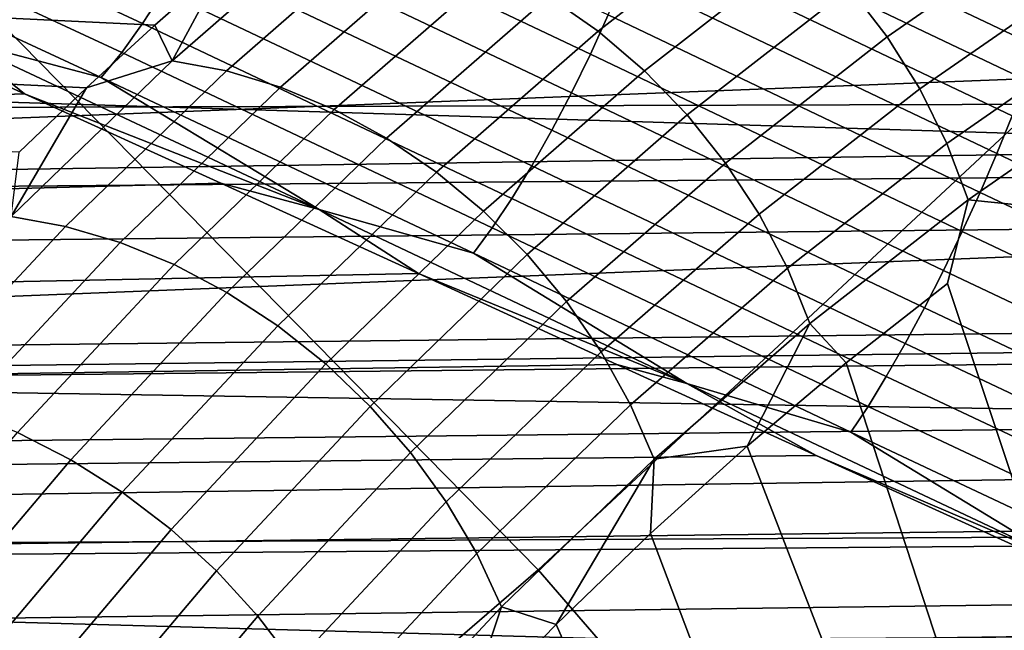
# Model space of a CAD drawing. Header units: metres. Extents: x -240 to 45, y -77 to 27.
# Tile 518 of 656: x -172.721 to -171.765, y 4.733 to 5.326. Entities that reach past the tile are written whole.
import ezdxf

# ---------------------------------------------------------------- set-up
doc = ezdxf.new("R2010")
doc.units = ezdxf.units.M
doc.layers.add('solid_102011X2', color=7, linetype='CONTINUOUS')

msp = doc.modelspace()

# ---------------------------------------------------------------- linework, layer by layer
at = {"layer": 'solid_102011X2'}
for points in [[(-172.217361, 4.791349, 311.614197), (-172.809128, 5.394247, 311.157349), (-172.371552, 5.93741, 312.109619), (-171.631607, 5.33765, 312.716064)], [(-170.856995, 5.679673, 350.124329), (-172.721893, 5.743034, 348.808289), (-172.85762, 5.249444, 348.975159), (-170.988953, 5.191526, 350.291138)], [(-171.748627, 5.340479, 298.203644), (-171.883789, 5.587148, 298.356079), (-171.5439, 5.430633, 298.415527), (-171.55899, 5.250828, 298.231873)], [(-172.601318, 5.321897, 297.983612), (-172.954422, 5.48625, 297.861725), (-172.933273, 5.517476, 297.843475), (-172.580933, 5.353372, 297.964935)], [(-172.166687, 5.29217, 298.038116), (-172.523224, 5.461463, 297.940796), (-172.506393, 5.499706, 297.943939), (-172.149506, 5.330274, 298.041016)], [(-172.621613, 5.293766, 298.007111), (-172.9758, 5.458475, 297.884674), (-172.954422, 5.48625, 297.861725), (-172.601318, 5.321897, 297.983612)], [(-171.999649, 5.439057, 288.296265), (-172.159149, 5.31449, 288.033264), (-172.207001, 5.348056, 288.045471), (-172.046814, 5.473159, 288.309631)], [(-171.74437, 5.267209, 298.155121), (-172.107849, 5.440303, 298.082886), (-172.098175, 5.473165, 298.106995), (-171.733246, 5.29966, 298.179169)], [(-171.733246, 5.29966, 298.179169), (-172.098175, 5.473165, 298.106995), (-171.937241, 5.429988, 298.168823), (-171.748627, 5.340479, 298.203644)], [(-171.719604, 5.419504, 288.543732), (-171.878708, 5.308934, 288.281128), (-171.914993, 5.356355, 288.281921), (-171.754929, 5.467587, 288.546112)], [(-172.641449, 5.269527, 298.034943), (-172.996948, 5.43469, 297.911926), (-172.9758, 5.458475, 297.884674), (-172.621613, 5.293766, 298.007111)], [(-172.184998, 5.254583, 298.040955), (-172.541504, 5.423842, 297.943329), (-172.523224, 5.461463, 297.940796), (-172.166687, 5.29217, 298.038116)], [(-171.95549, 5.399937, 288.286987), (-172.114197, 5.275986, 288.025269), (-172.159149, 5.31449, 288.033264), (-171.999649, 5.439057, 288.296265)], [(-171.757477, 5.232305, 298.136017), (-172.119797, 5.405071, 298.063599), (-172.107849, 5.440303, 298.082886), (-171.74437, 5.267209, 298.155121)], [(-174.985886, 5.432434, 297.051422), (-174.79567, 5.305471, 297.36795), (-171.520782, 5.356472, 295.234833), (-171.629272, 5.427042, 295.05426)], [(-172.781464, 5.306229, 298.027374), (-172.996948, 5.43469, 297.911926), (-172.641449, 5.269527, 298.034943)], [(-172.413467, 5.424552, 288.132416), (-172.572678, 5.285756, 287.870087), (-172.522186, 5.379484, 288.067139)], [(-172.361053, 5.414728, 288.10553), (-172.520065, 5.276102, 287.843536), (-172.572678, 5.285756, 287.870087), (-172.413467, 5.424552, 288.132416)], [(-172.204041, 5.218248, 298.049438), (-172.560867, 5.387576, 297.951416), (-172.541504, 5.423842, 297.943329), (-172.184998, 5.254583, 298.040955)], [(-171.689072, 5.368212, 288.545532), (-171.847168, 5.25835, 288.284607), (-171.878708, 5.308934, 288.281128), (-171.719604, 5.419504, 288.543732)], [(-172.30867, 5.398535, 288.081879), (-172.467361, 5.260195, 287.820404), (-172.520065, 5.276102, 287.843536), (-172.361053, 5.414728, 288.10553)], [(-171.772293, 5.195631, 298.122192), (-172.133774, 5.368154, 298.049561), (-172.119797, 5.405071, 298.063599), (-171.757477, 5.232305, 298.136017)], [(-171.914993, 5.356355, 288.281921), (-172.072815, 5.233092, 288.021667), (-172.114197, 5.275986, 288.025269), (-171.95549, 5.399937, 288.286987)], [(-172.865036, 4.232336, 310.446808), (-173.380569, 4.842184, 310.046204), (-172.809128, 5.394247, 311.157349), (-172.217361, 4.791349, 311.614197)], [(-172.25708, 5.376205, 288.061768), (-172.415314, 5.238263, 287.801025), (-172.467361, 5.260195, 287.820404), (-172.30867, 5.398535, 288.081879)], [(-172.22348, 5.183874, 298.063446), (-172.580933, 5.353372, 297.964935), (-172.560867, 5.387576, 297.951416), (-172.204041, 5.218248, 298.049438)], [(-172.522186, 5.379484, 288.067139), (-172.589478, 5.320348, 287.956207), (-173.242279, 5.351884, 288.428314)], [(-172.572678, 5.285756, 287.870087), (-172.589478, 5.320348, 287.956207), (-172.522186, 5.379484, 288.067139)], [(-172.207001, 5.348056, 288.045471), (-172.364639, 5.210618, 287.785706), (-172.415314, 5.238263, 287.801025), (-172.25708, 5.376205, 288.061768)], [(-171.788544, 5.1579, 298.113953), (-172.149506, 5.330274, 298.041016), (-172.133774, 5.368154, 298.049561), (-171.772293, 5.195631, 298.122192)], [(-171.663788, 5.314443, 288.551514), (-171.820816, 5.205325, 288.292328), (-171.847168, 5.25835, 288.284607), (-171.689072, 5.368212, 288.545532)], [(-171.043152, 5.355654, 299.083252), (-178.139252, 5.329337, 303.382263), (-178.044891, 5.224812, 303.46225), (-170.820923, 5.246134, 299.094177)], [(-174.79567, 5.305471, 297.36795), (-174.788452, 5.300267, 297.379974), (-171.520782, 5.356472, 295.234833)], [(-174.603348, 5.156924, 297.688049), (-171.414337, 5.28115, 295.411987), (-171.520782, 5.356472, 295.234833), (-174.788452, 5.300267, 297.379974)], [(-172.655762, 5.259448, 287.846954), (-173.309814, 5.290818, 288.315918), (-173.242279, 5.351884, 288.428314), (-172.589478, 5.320348, 287.956207)], [(-172.242935, 5.152131, 298.082672), (-172.601318, 5.321897, 297.983612), (-172.580933, 5.353372, 297.964935), (-172.22348, 5.183874, 298.063446)], [(-171.878708, 5.308934, 288.281128), (-172.035583, 5.186421, 288.02243), (-172.072815, 5.233092, 288.021667), (-171.914993, 5.356355, 288.281921)], [(-172.159149, 5.31449, 288.033264), (-172.316101, 5.177655, 287.774628), (-172.364639, 5.210618, 287.785706), (-172.207001, 5.348056, 288.045471)], [(-171.695358, 4.187817, 312.014191), (-172.217361, 4.791349, 311.614197), (-171.631607, 5.33765, 312.716064), (-171.040375, 4.741278, 313.161346)], [(-171.805908, 5.119851, 298.11145), (-172.166687, 5.29217, 298.038116), (-172.149506, 5.330274, 298.041016), (-171.788544, 5.1579, 298.113953)], [(-172.572678, 5.285756, 287.870087), (-172.655762, 5.259448, 287.846954), (-172.589478, 5.320348, 287.956207)], [(-172.262009, 5.123637, 298.10675), (-172.621613, 5.293766, 298.007111), (-172.601318, 5.321897, 297.983612), (-172.242935, 5.152131, 298.082672)], [(-172.114197, 5.275986, 288.025269), (-172.27037, 5.139843, 287.767975), (-172.316101, 5.177655, 287.774628), (-172.159149, 5.31449, 288.033264)], [(-171.644119, 5.258965, 288.561523), (-171.800034, 5.150614, 288.304199), (-171.820816, 5.205325, 288.292328), (-171.663788, 5.314443, 288.551514)], [(-174.693451, 5.187019, 299.403717), (-174.757111, 5.261386, 299.29776), (-172.845581, 5.312554, 298.046448), (-172.715912, 5.253742, 298.086365)], [(-172.781464, 5.306229, 298.027374), (-172.715912, 5.253742, 298.086365), (-172.845581, 5.312554, 298.046448)], [(-172.429977, 5.141182, 298.133545), (-172.715912, 5.253742, 298.086365), (-172.781464, 5.306229, 298.027374)], [(-172.429977, 5.141182, 298.133545), (-172.781464, 5.306229, 298.027374), (-172.641449, 5.269527, 298.034943)], [(-171.847168, 5.25835, 288.284607), (-172.003006, 5.136638, 288.027618), (-172.035583, 5.186421, 288.02243), (-171.878708, 5.308934, 288.281128)], [(-172.721024, 5.196825, 287.739441), (-173.376266, 5.227955, 288.205292), (-173.309814, 5.290818, 288.315918), (-172.655762, 5.259448, 287.846954)], [(-172.572678, 5.285756, 287.870087), (-172.729034, 5.134371, 287.612671), (-172.655762, 5.259448, 287.846954)], [(-172.520065, 5.276102, 287.843536), (-172.676224, 5.124907, 287.586426), (-172.729034, 5.134371, 287.612671), (-172.572678, 5.285756, 287.870087)], [(-172.280334, 5.09895, 298.135223), (-172.641449, 5.269527, 298.034943), (-172.621613, 5.293766, 298.007111), (-172.262009, 5.123637, 298.10675)], [(-171.824051, 5.082223, 298.114716), (-172.184998, 5.254583, 298.040955), (-172.166687, 5.29217, 298.038116), (-171.805908, 5.119851, 298.11145)], [(-174.598129, 5.152592, 297.696747), (-171.310013, 5.201239, 295.585571), (-171.414337, 5.28115, 295.411987), (-174.603348, 5.156924, 297.688049)], [(-172.467361, 5.260195, 287.820404), (-172.623199, 5.109321, 287.563843), (-172.676224, 5.124907, 287.586426), (-172.520065, 5.276102, 287.843536)], [(-172.072815, 5.233092, 288.021667), (-172.228104, 5.097722, 287.765808), (-172.27037, 5.139843, 287.767975), (-172.114197, 5.275986, 288.025269)], [(-172.429977, 5.141182, 298.133545), (-172.641449, 5.269527, 298.034943), (-172.280334, 5.09895, 298.135223)], [(-172.729034, 5.134371, 287.612671), (-172.721024, 5.196825, 287.739441), (-172.655762, 5.259448, 287.846954)], [(-172.415314, 5.238263, 287.801025), (-172.570679, 5.087834, 287.545227), (-172.623199, 5.109321, 287.563843), (-172.467361, 5.260195, 287.820404)], [(-171.820816, 5.205325, 288.292328), (-171.975586, 5.084453, 288.037109), (-172.003006, 5.136638, 288.027618), (-171.847168, 5.25835, 288.284607)], [(-171.644119, 5.258965, 288.561523), (-171.720169, 5.142469, 288.427185), (-171.800034, 5.150614, 288.304199)], [(-174.631027, 5.111193, 299.507599), (-174.693451, 5.187019, 299.403717), (-172.715912, 5.253742, 298.086365), (-172.52536, 5.166877, 298.13913)], [(-170.988953, 5.191526, 350.291138), (-172.85762, 5.249444, 348.975159), (-172.981064, 4.747768, 349.126923), (-171.108978, 4.695385, 350.442841)], [(-172.429977, 5.141182, 298.133545), (-172.52536, 5.166877, 298.13913), (-172.715912, 5.253742, 298.086365)], [(-171.842606, 5.045753, 298.123718), (-172.204041, 5.218248, 298.049438), (-172.184998, 5.254583, 298.040955), (-171.824051, 5.082223, 298.114716)], [(-170.820923, 5.246134, 299.094177), (-178.044891, 5.224812, 303.46225), (-177.952194, 5.118827, 303.540039), (-170.68985, 5.181532, 299.098022)], [(-172.364639, 5.210618, 287.785706), (-172.51944, 5.060752, 287.530853), (-172.570679, 5.087834, 287.545227), (-172.415314, 5.238263, 287.801025)], [(-172.035583, 5.186421, 288.02243), (-172.189896, 5.051893, 287.768188), (-172.228104, 5.097722, 287.765808), (-172.072815, 5.233092, 288.021667)], [(-171.407288, 5.022802, 298.170288), (-171.772293, 5.195631, 298.122192), (-171.757477, 5.232305, 298.136017), (-171.3918, 5.059329, 298.183746)], [(-171.861221, 5.01115, 298.138275), (-172.22348, 5.183874, 298.063446), (-172.204041, 5.218248, 298.049438), (-171.842606, 5.045753, 298.123718)], [(-172.316101, 5.177655, 287.774628), (-172.4702, 5.028462, 287.520935), (-172.51944, 5.060752, 287.530853), (-172.364639, 5.210618, 287.785706)], [(-174.415344, 4.990384, 298.000916), (-171.207962, 5.116936, 295.755432), (-171.310013, 5.201239, 295.585571), (-174.598129, 5.152592, 297.696747)], [(-171.800034, 5.150614, 288.304199), (-171.95369, 5.030611, 288.050812), (-171.975586, 5.084453, 288.037109), (-171.820816, 5.205325, 288.292328)], [(-171.423859, 4.985127, 298.162415), (-171.788544, 5.1579, 298.113953), (-171.772293, 5.195631, 298.122192), (-171.407288, 5.022802, 298.170288)], [(-170.68985, 5.181532, 299.098022), (-177.952194, 5.118827, 303.540039), (-177.899643, 5.057237, 303.583771), (-170.593628, 5.134109, 299.099609)], [(-171.879532, 4.979091, 298.158081), (-172.242935, 5.152131, 298.082672), (-172.22348, 5.183874, 298.063446), (-171.861221, 5.01115, 298.138275)], [(-172.003006, 5.136638, 288.027618), (-172.156296, 5.00301, 287.775055), (-172.189896, 5.051893, 287.768188), (-172.035583, 5.186421, 288.02243)], [(-172.27037, 5.139843, 287.767975), (-172.42366, 4.991425, 287.515594), (-172.4702, 5.028462, 287.520935), (-172.316101, 5.177655, 287.774628)], [(-174.569839, 5.033885, 299.609436), (-174.631027, 5.111193, 299.507599), (-172.52536, 5.166877, 298.13913), (-172.333649, 5.079134, 298.185303)], [(-172.429977, 5.141182, 298.133545), (-172.333649, 5.079134, 298.185303), (-172.52536, 5.166877, 298.13913)], [(-171.897186, 4.950199, 298.18277), (-172.262009, 5.123637, 298.10675), (-172.242935, 5.152131, 298.082672), (-171.879532, 4.979091, 298.158081)], [(-171.441193, 4.947038, 298.16037), (-171.805908, 5.119851, 298.11145), (-171.788544, 5.1579, 298.113953), (-171.423859, 4.985127, 298.162415)], [(-171.95369, 5.030611, 288.050812), (-171.800034, 5.150614, 288.304199), (-171.820297, 5.069483, 288.261993), (-171.918442, 4.992431, 288.100159)], [(-171.800034, 5.150614, 288.304199), (-171.720169, 5.142469, 288.427185), (-171.138474, 3.023727, 289.322357), (-171.820297, 5.069483, 288.261993)], [(-170.593628, 5.134109, 299.099609), (-177.899643, 5.057237, 303.583771), (-177.790649, 4.92571, 303.673676), (-170.361847, 5.019801, 299.099548)], [(-172.676224, 5.124907, 287.586426), (-172.829208, 4.961044, 287.334778), (-172.882202, 4.970294, 287.360687), (-172.729034, 5.134371, 287.612671)], [(-172.073135, 4.972227, 298.21756), (-172.333649, 5.079134, 298.185303), (-172.429977, 5.141182, 298.133545)], [(-172.073135, 4.972227, 298.21756), (-172.429977, 5.141182, 298.133545), (-172.280334, 5.09895, 298.135223)], [(-172.228104, 5.097722, 287.765808), (-172.380508, 4.950168, 287.514893), (-172.42366, 4.991425, 287.515594), (-172.27037, 5.139843, 287.767975)], [(-171.975586, 5.084453, 288.037109), (-172.127777, 4.951769, 287.786346), (-172.156296, 5.00301, 287.775055), (-172.003006, 5.136638, 288.027618)], [(-172.623199, 5.109321, 287.563843), (-172.775833, 4.945815, 287.312744), (-172.829208, 4.961044, 287.334778), (-172.676224, 5.124907, 287.586426)], [(-171.913834, 4.92504, 298.211853), (-172.280334, 5.09895, 298.135223), (-172.262009, 5.123637, 298.10675), (-171.897186, 4.950199, 298.18277)], [(-174.415344, 4.990384, 298.000916), (-171.108215, 5.0284, 295.921448), (-171.207962, 5.116936, 295.755432)], [(-171.458954, 4.909276, 298.164124), (-171.824051, 5.082223, 298.114716), (-171.805908, 5.119851, 298.11145), (-171.441193, 4.947038, 298.16037)], [(-172.570679, 5.087834, 287.545227), (-172.722855, 4.924822, 287.294891), (-172.775833, 4.945815, 287.312744), (-172.623199, 5.109321, 287.563843)], [(-172.189896, 5.051893, 287.768188), (-172.341324, 4.905281, 287.51886), (-172.380508, 4.950168, 287.514893), (-172.228104, 5.097722, 287.765808)], [(-172.073135, 4.972227, 298.21756), (-172.280334, 5.09895, 298.135223), (-171.913834, 4.92504, 298.211853)], [(-172.51944, 5.060752, 287.530853), (-172.671036, 4.898368, 287.281494), (-172.722855, 4.924822, 287.294891), (-172.570679, 5.087834, 287.545227)], [(-171.95369, 5.030611, 288.050812), (-172.104767, 4.898901, 287.80188), (-172.127777, 4.951769, 287.786346), (-171.975586, 5.084453, 288.037109)], [(-174.509888, 4.955082, 299.709198), (-174.569839, 5.033885, 299.609436), (-172.333649, 5.079134, 298.185303), (-172.141083, 4.990965, 298.22467)], [(-172.073135, 4.972227, 298.21756), (-172.141083, 4.990965, 298.22467), (-172.333649, 5.079134, 298.185303)], [(-171.476791, 4.872581, 298.173645), (-171.842606, 5.045753, 298.123718), (-171.824051, 5.082223, 298.114716), (-171.458954, 4.909276, 298.164124)], [(-171.234314, 2.897271, 289.162872), (-171.918442, 4.992431, 288.100159), (-171.820297, 5.069483, 288.261993), (-171.138474, 3.023727, 289.322357)], [(-172.4702, 5.028462, 287.520935), (-172.621094, 4.866827, 287.272705), (-172.671036, 4.898368, 287.281494), (-172.51944, 5.060752, 287.530853)], [(-172.156296, 5.00301, 287.775055), (-172.306686, 4.857403, 287.527466), (-172.341324, 4.905281, 287.51886), (-172.189896, 5.051893, 287.768188)], [(-171.49437, 4.837666, 298.188721), (-171.861221, 5.01115, 298.138275), (-171.842606, 5.045753, 298.123718), (-171.476791, 4.872581, 298.173645)], [(-174.415344, 4.990384, 298.000916), (-171.010895, 4.935849, 296.083405), (-171.108215, 5.0284, 295.921448)], [(-172.42366, 4.991425, 287.515594), (-172.573761, 4.830651, 287.268677), (-172.621094, 4.866827, 287.272705), (-172.4702, 5.028462, 287.520935)], [(-171.95369, 5.030611, 288.050812), (-172.01445, 4.911429, 287.941925), (-172.104767, 4.898901, 287.80188)], [(-171.95369, 5.030611, 288.050812), (-171.918442, 4.992431, 288.100159), (-172.01445, 4.911429, 287.941925)], [(-170.334702, 5.00641, 299.099182), (-170.361847, 5.019801, 299.099548), (-177.790649, 4.92571, 303.673676)], [(-171.511337, 4.805212, 298.209106), (-171.879532, 4.979091, 298.158081), (-171.861221, 5.01115, 298.138275), (-171.49437, 4.837666, 298.188721)], [(-170.334702, 5.00641, 299.099182), (-177.790649, 4.92571, 303.673676), (-177.684311, 4.792286, 303.760437), (-170.124023, 4.902633, 299.093689)], [(-172.127777, 4.951769, 287.786346), (-172.277084, 4.807217, 287.540527), (-172.306686, 4.857403, 287.527466), (-172.156296, 5.00301, 287.775055)], [(-174.415344, 4.990384, 298.000916), (-174.75058, 4.894679, 298.42395), (-171.010895, 4.935849, 296.083405)], [(-174.451141, 4.874884, 299.806976), (-174.509888, 4.955082, 299.709198), (-172.141083, 4.990965, 298.22467), (-171.947693, 4.902597, 298.257355)], [(-172.380508, 4.950168, 287.514893), (-172.529694, 4.790356, 287.26947), (-172.573761, 4.830651, 287.268677), (-172.42366, 4.991425, 287.515594)], [(-172.073135, 4.972227, 298.21756), (-171.947693, 4.902597, 298.257355), (-172.141083, 4.990965, 298.22467)], [(-171.234314, 2.897271, 289.162872), (-172.01445, 4.911429, 287.941925), (-171.918442, 4.992431, 288.100159)], [(-171.527359, 4.775854, 298.234344), (-171.897186, 4.950199, 298.18277), (-171.879532, 4.979091, 298.158081), (-171.511337, 4.805212, 298.209106)], [(-171.711121, 4.80142, 298.278595), (-171.947693, 4.902597, 298.257355), (-172.073135, 4.972227, 298.21756)], [(-171.711121, 4.80142, 298.278595), (-172.073135, 4.972227, 298.21756), (-171.913834, 4.92504, 298.211853)], [(-172.341324, 4.905281, 287.51886), (-172.489532, 4.746515, 287.275055), (-172.529694, 4.790356, 287.26947), (-172.380508, 4.950168, 287.514893)], [(-172.104767, 4.898901, 287.80188), (-172.252945, 4.755439, 287.557922), (-172.277084, 4.807217, 287.540527), (-172.127777, 4.951769, 287.786346)], [(-171.54213, 4.750164, 298.263947), (-171.913834, 4.92504, 298.211853), (-171.897186, 4.950199, 298.18277), (-171.527359, 4.775854, 298.234344)], [(-174.653488, 4.793106, 298.58551), (-170.916031, 4.839457, 296.241272), (-171.010895, 4.935849, 296.083405), (-174.75058, 4.894679, 298.42395)], [(-172.671036, 4.898368, 287.281494), (-172.819046, 4.723392, 287.038177), (-172.87146, 4.749152, 287.050629), (-172.722855, 4.924822, 287.294891)], [(-171.711121, 4.80142, 298.278595), (-171.913834, 4.92504, 298.211853), (-171.54213, 4.750164, 298.263947)], [(-169.980637, 4.832137, 299.087341), (-170.124023, 4.902633, 299.093689), (-177.684311, 4.792286, 303.760437)], [(-174.393585, 4.793295, 299.902771), (-174.451141, 4.874884, 299.806976), (-171.947693, 4.902597, 298.257355), (-171.75383, 4.814499, 298.283234)], [(-172.306686, 4.857403, 287.527466), (-172.453857, 4.699755, 287.285339), (-172.489532, 4.746515, 287.275055), (-172.341324, 4.905281, 287.51886)], [(-171.325867, 2.75938, 289.010498), (-172.108322, 4.826795, 287.787292), (-172.01445, 4.911429, 287.941925), (-171.234314, 2.897271, 289.162872)], [(-172.104767, 4.898901, 287.80188), (-172.01445, 4.911429, 287.941925), (-172.108322, 4.826795, 287.787292)], [(-171.711121, 4.80142, 298.278595), (-171.75383, 4.814499, 298.283234), (-171.947693, 4.902597, 298.257355)], [(-172.621094, 4.866827, 287.272705), (-172.768402, 4.692682, 287.030548), (-172.819046, 4.723392, 287.038177), (-172.671036, 4.898368, 287.281494)], [(-172.104767, 4.898901, 287.80188), (-172.199936, 4.738485, 287.636444), (-172.252945, 4.755439, 287.557922)], [(-172.104767, 4.898901, 287.80188), (-172.108322, 4.826795, 287.787292), (-172.199936, 4.738485, 287.636444)], [(-172.573761, 4.830651, 287.268677), (-172.720261, 4.657461, 287.027863), (-172.768402, 4.692682, 287.030548), (-172.621094, 4.866827, 287.272705)], [(-172.277084, 4.807217, 287.540527), (-172.423172, 4.650742, 287.300232), (-172.453857, 4.699755, 287.285339), (-172.306686, 4.857403, 287.527466)], [(-174.559189, 4.687746, 298.742462), (-170.823715, 4.73943, 296.394928), (-170.916031, 4.839457, 296.241272), (-174.653488, 4.793106, 298.58551)], [(-169.980637, 4.832137, 299.087341), (-177.684311, 4.792286, 303.760437), (-177.598663, 4.680839, 303.82959), (-169.878571, 4.78199, 299.081604)], [(-172.529694, 4.790356, 287.26947), (-172.675293, 4.61823, 287.030121), (-172.720261, 4.657461, 287.027863), (-172.573761, 4.830651, 287.268677)], [(-171.325867, 2.75938, 289.010498), (-172.199936, 4.738485, 287.636444), (-172.108322, 4.826795, 287.787292)], [(-174.337219, 4.710276, 299.996582), (-174.393585, 4.793295, 299.902771), (-171.75383, 4.814499, 298.283234), (-171.559601, 4.726962, 298.302368)], [(-172.252945, 4.755439, 287.557922), (-172.397888, 4.600175, 287.319458), (-172.423172, 4.650742, 287.300232), (-172.277084, 4.807217, 287.540527)], [(-172.462891, 3.623363, 310.731689), (-172.865036, 4.232336, 310.446808), (-172.217361, 4.791349, 311.614197), (-171.695358, 4.187817, 312.014191)], [(-172.489532, 4.746515, 287.275055), (-172.634155, 4.57555, 287.037323), (-172.675293, 4.61823, 287.030121), (-172.529694, 4.790356, 287.26947)], [(-169.878571, 4.78199, 299.081604), (-177.598663, 4.680839, 303.82959), (-177.514893, 4.568139, 303.896606), (-169.626129, 4.65806, 299.063293)], [(-172.397888, 4.600175, 287.319458), (-172.252945, 4.755439, 287.557922), (-172.289291, 4.646895, 287.48941), (-172.376266, 4.552003, 287.346344)], [(-172.252945, 4.755439, 287.557922), (-172.199936, 4.738485, 287.636444), (-172.289291, 4.646895, 287.48941)], [(-171.108978, 4.695385, 350.442841), (-172.981064, 4.747768, 349.126923), (-173.09201, 4.238776, 349.263336), (-171.216858, 4.192008, 350.579224)], [(-172.453857, 4.699755, 287.285339), (-172.597443, 4.530028, 287.049347), (-172.634155, 4.57555, 287.037323), (-172.489532, 4.746515, 287.275055)], [(-174.467712, 4.57881, 298.894714), (-170.733994, 4.635945, 296.54422), (-170.823715, 4.73943, 296.394928), (-174.559189, 4.687746, 298.742462)], [(-171.412781, 2.6106, 288.865845), (-172.289291, 4.646895, 287.48941), (-172.199936, 4.738485, 287.636444), (-171.325867, 2.75938, 289.010498)]]:
    msp.add_3dface(points, dxfattribs=at)

doc.saveas('drawing.dxf')
